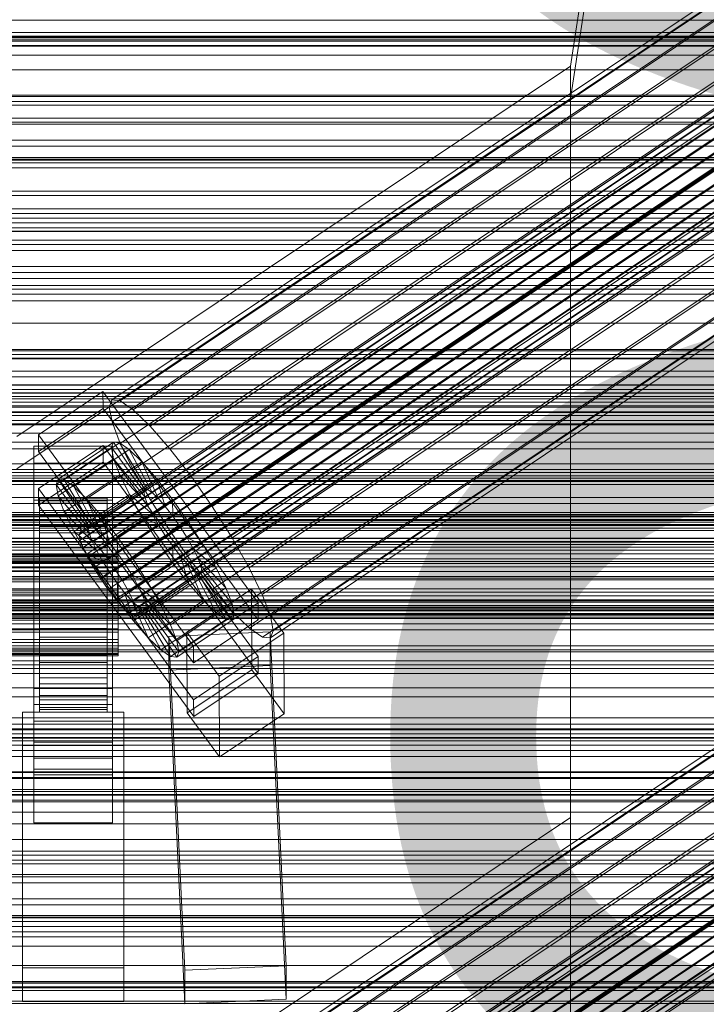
# Model space of a CAD drawing. Header units: millimetres. Extents: x -2233 to 61924, y -68080 to 6847.
# Tile 302 of 656: x 130 to 252, y -32882 to -32707. Entities that reach past the tile are written whole.
import ezdxf

# ---------------------------------------------------------------- set-up
doc = ezdxf.new("R2010")
doc.units = ezdxf.units.MM
for name, color, linetype, lineweight in [('COTAS_P', 1, 'Continuous', 0), ('frontal_C01', 7, 'Continuous', 0), ('frontal_C02', 7, 'Continuous', 0), ('frontal_C03', 7, 'Continuous', 0), ('frontal_C03-dry', 7, 'Continuous', 0), ('frontal_tolva', 7, 'Continuous', 0)]:
    doc.layers.add(name, color=color, linetype=linetype, lineweight=lineweight)
doc.dimstyles.new('R19_100', dxfattribs={"dimtxt": 250, "dimasz": 150, "dimexe": 150, "dimexo": 80, "dimgap": 100, "dimtad": 1, "dimtih": 1, "dimtoh": 1, "dimdsep": 46, "dimcen": 0.09, "dimadec": 0, "dimazin": 0, "dimtfac": 1, "dimtdec": 4, "dimtofl": 0, "dimtmove": 0, "dimatfit": 3, "dimfxl": 1, "dimtolj": 1, "dimtzin": 0, "dimarcsym": 0})

# ---------------------------------------------------------------- blocks, each defined once
blk = doc.blocks.new('DIM_R27_53')
at = {"layer": 'COTAS_P'}
for p, q in [((-150, -32000), (550, -32000)), ((550, -32000), (505, -32150)), ((550, -34600), (550, -32000)), ((550, -32000), (595, -32150)), ((550, -34600), (505, -34450)), ((550, -34600), (595, -34450)), ((-150, -34600), (550, -34600))]:
    blk.add_line(p, q, dxfattribs=at)
blk.add_text('2600 P', height=250, rotation=90, dxfattribs=at).set_placement((450, -33300))

msp = doc.modelspace()

# ---------------------------------------------------------------- linework, layer by layer
at = {"layer": 'frontal_C01'}
for p, q in [((-300, -32788.819), (300, -32788.819)), ((300, -32812.893), (-300, -32812.893))]:
    msp.add_line(p, q, dxfattribs=at)
at = {"layer": 'frontal_C02'}
for p, q in [((228.298, -32715.693), (250, -32572.359)), ((250, -32578.09), (228.298, -32721.423)), ((146.872, -32774.936), (331.181, -32651.681)), ((146.383, -32776.219), (330.692, -32652.964)), ((148.32, -32775.094), (332.629, -32651.839)), ((150.629, -32776.681), (334.938, -32653.427)), ((141.045, -32798.899), (354.844, -32655.924)), ((141.218, -32798.445), (355.017, -32655.469)), ((141.224, -32799.833), (355.022, -32656.858)), ((141.731, -32798.501), (355.53, -32655.525)), ((142.549, -32799.063), (356.348, -32656.088)), ((146.887, -32778.855), (331.197, -32655.6)), ((153.641, -32779.59), (337.95, -32656.336)), ((141.742, -32801.183), (355.541, -32658.208)), ((143.617, -32800.094), (357.415, -32657.119)), ((144.861, -32801.523), (358.659, -32658.547)), ((142.565, -32802.857), (356.363, -32659.881)), ((359.995, -32660.277), (146.196, -32803.252)), ((148.35, -32782.664), (332.659, -32659.41)), ((157.152, -32783.623), (341.461, -32660.368)), ((143.635, -32804.74), (357.434, -32661.765)), ((147.533, -32805.165), (361.332, -32662.189)), ((144.881, -32806.705), (358.68, -32663.73)), ((146.218, -32808.617), (360.017, -32665.642)), ((148.779, -32807.129), (362.578, -32664.154)), ((150.672, -32787.387), (334.981, -32664.133)), ((345.231, -32665.249), (160.922, -32788.504)), ((147.554, -32810.347), (361.352, -32667.371)), ((149.85, -32809.013), (363.648, -32666.037)), ((148.798, -32811.776), (362.596, -32668.8)), ((150.672, -32810.686), (364.471, -32667.711)), ((151.191, -32812.036), (364.989, -32669.061)), ((149.865, -32812.806), (363.664, -32669.831)), ((150.683, -32813.369), (364.482, -32670.394)), ((151.196, -32813.425), (364.995, -32670.449)), ((151.369, -32812.97), (365.168, -32669.995)), ((153.694, -32792.703), (338.003, -32669.448)), ((164.693, -32793.901), (349.002, -32670.646)), ((157.211, -32798.248), (341.52, -32674.993)), ((168.21, -32799.446), (352.519, -32676.191)), ((160.982, -32803.645), (345.291, -32680.39)), ((171.232, -32804.761), (355.541, -32681.507)), ((164.752, -32808.526), (349.061, -32685.271)), ((173.554, -32809.485), (357.863, -32686.23)), ((168.263, -32812.558), (352.572, -32689.304)), ((175.016, -32813.294), (359.326, -32690.039)), ((171.275, -32815.468), (355.584, -32692.213)), ((175.521, -32815.93), (359.83, -32692.675)), ((173.584, -32817.055), (357.893, -32693.801)), ((175.032, -32817.213), (359.341, -32693.958)), ((300, -32710.552), (-300, -32710.552)), ((342.5, -32712.154), (-342.5, -32712.154)), ((342.5, -32713.727), (-342.5, -32713.727)), ((342.5, -32716.343), (-342.5, -32716.343)), ((228.298, -32715.693), (130, -32781.429)), ((228.298, -32849.083), (228.298, -32715.693)), ((228.298, -32715.693), (228.298, -32721.423)), ((342.5, -32720.822), (-342.5, -32720.822)), ((130, -32787.159), (228.298, -32721.423)), ((228.298, -32721.423), (228.298, -32854.814)), ((342.5, -32725.655), (-342.5, -32725.655)), ((342.5, -32732.36), (-342.5, -32732.36)), ((-342.5, -32738.674), (342.5, -32738.674)), ((300, -32742.649), (-300, -32742.649)), ((342.5, -32746.583), (-342.5, -32746.583)), ((342.5, -32753.417), (-342.5, -32753.417)), ((300, -32757.351), (-300, -32757.351)), ((342.5, -32761.326), (-342.5, -32761.326)), ((342.5, -32767.64), (-342.5, -32767.64)), ((133.809, -32781.148), (145.277, -32773.479)), ((145.277, -32773.479), (145.289, -32776.46)), ((145.277, -32773.479), (172.809, -32811.002)), ((342.5, -32774.345), (-342.5, -32774.345)), ((146.383, -32776.219), (146.872, -32774.936)), ((146.872, -32774.936), (148.32, -32775.094)), ((148.32, -32775.094), (150.629, -32776.681)), ((145.289, -32776.46), (133.821, -32784.129)), ((172.821, -32813.982), (145.289, -32776.46)), ((146.887, -32778.855), (146.383, -32776.219)), ((150.629, -32776.681), (153.641, -32779.59)), ((342.5, -32779.178), (-342.5, -32779.178)), ((148.35, -32782.664), (146.887, -32778.855)), ((153.641, -32779.59), (157.152, -32783.623)), ((133.821, -32784.129), (133.809, -32781.148)), ((161.341, -32818.671), (133.809, -32781.148)), ((137.313, -32789.027), (147.143, -32782.453)), ((138.396, -32789.145), (148.226, -32782.571)), ((147.143, -32782.453), (146.777, -32783.413)), ((148.226, -32782.571), (147.143, -32782.453)), ((147.143, -32782.453), (152.686, -32790.776)), ((149.953, -32783.759), (148.226, -32782.571)), ((148.226, -32782.571), (153.199, -32790.831)), ((150.672, -32787.387), (148.35, -32782.664)), ((342.5, -32783.657), (-342.5, -32783.657)), ((133, -32786.171), (133, -32783.191)), ((133, -32783.191), (147, -32783.191)), ((133, -32829.009), (133, -32783.191)), ((133.821, -32784.129), (161.353, -32821.651)), ((133.847, -32790.686), (145.315, -32783.017)), ((136.948, -32789.987), (146.777, -32783.413)), ((140.123, -32790.332), (149.953, -32783.759)), ((145.315, -32783.017), (145.327, -32785.997)), ((145.315, -32783.017), (172.847, -32820.539)), ((146.777, -32783.413), (152.513, -32791.23)), ((146.777, -32783.413), (147.155, -32785.385)), ((147, -32783.191), (147, -32786.171)), ((147, -32783.191), (147, -32829.009)), ((152.207, -32785.935), (149.953, -32783.759)), ((149.953, -32783.759), (154.017, -32791.394)), ((157.152, -32783.623), (160.922, -32788.504)), ((342.5, -32786.273), (-342.5, -32786.273)), ((147, -32786.171), (133, -32786.171)), ((133, -32786.171), (133, -32831.99)), ((145.327, -32785.997), (133.859, -32793.667)), ((137.325, -32791.958), (147.155, -32785.385)), ((142.377, -32792.509), (152.207, -32785.935)), ((172.859, -32823.52), (145.327, -32785.997)), ((146.383, -32909.609), (330.692, -32786.355)), ((146.872, -32908.326), (331.181, -32785.072)), ((147, -32831.99), (147, -32786.171)), ((147.155, -32785.385), (152.692, -32792.164)), ((147.155, -32785.385), (148.249, -32788.234)), ((148.32, -32908.484), (332.629, -32785.229)), ((154.833, -32788.951), (152.207, -32785.935)), ((152.207, -32785.935), (155.085, -32792.425)), ((342.5, -32787.846), (-342.5, -32787.846)), ((150.629, -32910.072), (334.938, -32786.817)), ((153.694, -32792.703), (150.672, -32787.387)), ((300, -32789.448), (-300, -32789.448)), ((136.948, -32789.987), (137.313, -32789.027)), ((142.856, -32797.349), (137.313, -32789.027)), ((137.313, -32789.027), (138.396, -32789.145)), ((143.369, -32797.405), (138.396, -32789.145)), ((138.396, -32789.145), (140.123, -32790.332)), ((138.419, -32794.808), (148.249, -32788.234)), ((141.045, -32932.29), (354.844, -32789.314)), ((141.218, -32931.835), (355.017, -32788.86)), ((141.731, -32931.891), (355.53, -32788.916)), ((142.549, -32932.453), (356.348, -32789.478)), ((145.003, -32795.525), (154.833, -32788.951)), ((146.887, -32912.245), (331.197, -32788.99)), ((148.249, -32788.234), (153.21, -32793.514)), ((148.249, -32788.234), (149.985, -32791.768)), ((153.641, -32912.981), (337.95, -32789.726)), ((157.653, -32792.603), (154.833, -32788.951)), ((154.833, -32788.951), (156.329, -32793.854)), ((160.922, -32788.504), (164.693, -32793.901)), ((133.859, -32793.667), (133.847, -32790.686)), ((161.379, -32828.208), (133.847, -32790.686)), ((142.683, -32797.804), (136.948, -32789.987)), ((137.325, -32791.958), (136.948, -32789.987)), ((144.188, -32797.968), (140.123, -32790.332)), ((140.123, -32790.332), (142.377, -32792.509)), ((141.224, -32933.224), (355.022, -32790.248)), ((141.742, -32934.573), (355.541, -32791.598)), ((152.513, -32791.23), (142.683, -32797.804)), ((152.686, -32790.776), (142.856, -32797.349)), ((153.199, -32790.831), (143.369, -32797.405)), ((143.617, -32933.484), (357.415, -32790.509)), ((154.017, -32791.394), (144.188, -32797.968)), ((152.513, -32791.23), (152.686, -32790.776)), ((152.692, -32792.164), (152.513, -32791.23)), ((152.686, -32790.776), (153.199, -32790.831)), ((153.199, -32790.831), (154.017, -32791.394)), ((154.017, -32791.394), (155.085, -32792.425)), ((133, -32795.709), (133, -32792.729)), ((133, -32792.729), (147, -32792.729)), ((133, -32838.547), (133, -32792.729)), ((134, -32802.412), (134, -32792.42)), ((134, -32792.42), (134, -32792.866)), ((134, -32792.42), (146, -32792.42)), ((134, -32793.268), (134, -32792.42)), ((134, -32802.623), (134, -32792.866)), ((134, -32792.866), (134, -32794.576)), ((134, -32792.866), (146, -32792.866)), ((134, -32802.814), (134, -32793.268)), ((134, -32793.268), (146, -32793.268)), ((134, -32795.352), (134, -32793.268)), ((142.862, -32798.738), (137.325, -32791.958)), ((138.419, -32794.808), (137.325, -32791.958)), ((140.156, -32798.341), (149.985, -32791.768)), ((145.255, -32798.998), (142.377, -32792.509)), ((142.377, -32792.509), (145.003, -32795.525)), ((142.565, -32936.247), (356.363, -32793.272)), ((152.692, -32792.164), (142.862, -32798.738)), ((144.861, -32934.913), (358.659, -32791.938)), ((155.085, -32792.425), (145.255, -32798.998)), ((146, -32792.866), (146, -32792.42)), ((146, -32792.42), (146, -32802.412)), ((146, -32792.42), (146, -32793.268)), ((146, -32794.576), (146, -32792.866)), ((146, -32792.866), (146, -32802.623)), ((146, -32793.268), (146, -32802.814)), ((146, -32793.268), (146, -32795.352)), ((147, -32792.729), (147, -32795.709)), ((147, -32792.729), (147, -32838.547)), ((157.653, -32792.603), (147.823, -32799.176)), ((148.35, -32916.055), (332.659, -32792.8)), ((149.985, -32791.768), (154.033, -32795.188)), ((149.985, -32791.768), (152.246, -32795.744)), ((153.21, -32793.514), (152.692, -32792.164)), ((157.211, -32798.248), (153.694, -32792.703)), ((155.085, -32792.425), (156.329, -32793.854)), ((157.665, -32795.583), (157.653, -32792.603)), ((160.474, -32796.64), (157.653, -32792.603)), ((133.859, -32793.667), (161.391, -32831.189)), ((134, -32803.433), (134, -32794.576)), ((134, -32794.576), (134, -32797.432)), ((134, -32794.576), (146, -32794.576)), ((143.38, -32800.088), (138.419, -32794.808)), ((140.156, -32798.341), (138.419, -32794.808)), ((153.21, -32793.514), (143.38, -32800.088)), ((146, -32797.432), (146, -32794.576)), ((146, -32794.576), (146, -32803.433)), ((359.995, -32793.667), (146.196, -32936.643)), ((156.329, -32793.854), (146.499, -32800.427)), ((154.033, -32795.188), (153.21, -32793.514)), ((156.329, -32793.854), (157.665, -32795.583)), ((157.152, -32917.013), (341.461, -32793.759)), ((164.693, -32793.901), (168.21, -32799.446)), ((147, -32795.709), (133, -32795.709)), ((133, -32795.709), (133, -32841.527)), ((134, -32803.801), (134, -32795.352)), ((134, -32795.352), (146, -32795.352)), ((134, -32798.529), (134, -32795.352)), ((142.416, -32802.317), (152.246, -32795.744)), ((143.635, -32938.13), (357.434, -32795.155)), ((154.033, -32795.188), (144.203, -32801.761)), ((146.499, -32800.427), (145.003, -32795.525)), ((145.003, -32795.525), (147.823, -32799.176)), ((146, -32795.352), (146, -32803.801)), ((146, -32795.352), (146, -32798.529)), ((147, -32841.527), (147, -32795.709)), ((147.533, -32938.555), (361.332, -32795.58)), ((147.835, -32802.157), (157.665, -32795.583)), ((150.644, -32803.213), (160.474, -32796.64)), ((152.246, -32795.744), (155.103, -32797.071)), ((152.246, -32795.744), (154.877, -32799.891)), ((155.103, -32797.071), (154.033, -32795.188)), ((157.665, -32795.583), (159.001, -32797.495)), ((160.474, -32796.64), (159.001, -32797.495)), ((163.105, -32800.788), (160.474, -32796.64)), ((134, -32804.786), (134, -32797.432)), ((134, -32797.432), (134, -32801.241)), ((134, -32797.432), (146, -32797.432)), ((134, -32805.306), (134, -32798.529)), ((134, -32798.529), (146, -32798.529)), ((134, -32802.585), (134, -32798.529)), ((144.203, -32801.761), (140.156, -32798.341)), ((142.416, -32802.317), (140.156, -32798.341)), ((141.045, -32798.899), (141.218, -32798.445)), ((141.218, -32798.445), (141.731, -32798.501)), ((141.731, -32798.501), (142.549, -32799.063)), ((142.856, -32797.349), (142.683, -32797.804)), ((142.683, -32797.804), (142.862, -32798.738)), ((143.369, -32797.405), (142.856, -32797.349)), ((144.188, -32797.968), (143.369, -32797.405)), ((145.255, -32798.998), (144.188, -32797.968)), ((144.881, -32940.095), (358.68, -32797.12)), ((155.103, -32797.071), (145.274, -32803.645)), ((146, -32801.241), (146, -32797.432)), ((146, -32797.432), (146, -32804.786)), ((146, -32798.529), (146, -32805.306)), ((146, -32798.529), (146, -32802.585)), ((148.779, -32940.52), (362.578, -32797.544)), ((159.001, -32797.495), (149.171, -32804.069)), ((150.672, -32920.778), (334.981, -32797.523)), ((156.35, -32799.036), (155.103, -32797.071)), ((160.982, -32803.645), (157.211, -32798.248)), ((159.001, -32797.495), (160.247, -32799.46)), ((141.224, -32799.833), (141.045, -32798.899)), ((141.742, -32801.183), (141.224, -32799.833)), ((142.549, -32799.063), (143.617, -32800.094)), ((142.862, -32798.738), (143.38, -32800.088)), ((143.38, -32800.088), (144.203, -32801.761)), ((143.617, -32800.094), (144.861, -32801.523)), ((145.047, -32806.465), (154.877, -32799.891)), ((146.499, -32800.427), (145.255, -32798.998)), ((146.218, -32942.008), (360.017, -32799.032)), ((156.35, -32799.036), (146.52, -32805.609)), ((147.823, -32799.176), (147.835, -32802.157)), ((147.823, -32799.176), (150.644, -32803.213)), ((149.85, -32942.403), (363.648, -32799.428)), ((160.247, -32799.46), (150.417, -32806.034)), ((154.877, -32799.891), (156.35, -32799.036)), ((154.877, -32799.891), (157.698, -32803.929)), ((157.686, -32800.948), (156.35, -32799.036)), ((163.105, -32800.788), (160.247, -32799.46)), ((160.247, -32799.46), (161.318, -32801.344)), ((345.231, -32798.64), (160.922, -32921.894)), ((168.21, -32799.446), (171.232, -32804.761)), ((134, -32806.59), (134, -32801.241)), ((134, -32801.241), (134, -32805.742)), ((134, -32801.241), (146, -32801.241)), ((142.565, -32802.857), (141.742, -32801.183)), ((144.203, -32801.761), (145.274, -32803.645)), ((144.861, -32801.523), (146.196, -32803.252)), ((146, -32805.742), (146, -32801.241)), ((146, -32801.241), (146, -32806.59)), ((147.835, -32802.157), (146.499, -32800.427)), ((147.554, -32943.737), (361.352, -32800.762)), ((157.686, -32800.948), (147.856, -32807.522)), ((150.672, -32944.077), (364.471, -32801.101)), ((161.318, -32801.344), (151.488, -32807.917)), ((153.275, -32807.361), (163.105, -32800.788)), ((157.698, -32803.929), (157.686, -32800.948)), ((159.022, -32802.678), (157.686, -32800.948)), ((165.365, -32804.764), (161.318, -32801.344)), ((161.318, -32801.344), (162.14, -32803.017)), ((165.365, -32804.764), (163.105, -32800.788)), ((300, -32803.649), (-300, -32803.649)), ((-148, -32802.412), (148, -32802.412)), ((-148, -32802.623), (148, -32802.623)), ((-148, -32802.814), (148, -32802.814)), ((-148, -32803.433), (148, -32803.433)), ((-148, -32803.801), (148, -32803.801)), ((134, -32802.623), (134, -32802.412)), ((146, -32802.412), (134, -32802.412)), ((134, -32802.412), (134, -32802.814)), ((134, -32807.227), (134, -32802.585)), ((134, -32802.585), (146, -32802.585)), ((134, -32807.241), (134, -32802.585)), ((134, -32803.433), (134, -32802.623)), ((146, -32802.623), (134, -32802.623)), ((146, -32802.814), (134, -32802.814)), ((134, -32802.814), (134, -32803.801)), ((134, -32804.786), (134, -32803.433)), ((146, -32803.433), (134, -32803.433)), ((146, -32803.801), (134, -32803.801)), ((134, -32803.801), (134, -32805.306)), ((145.274, -32803.645), (142.416, -32802.317)), ((145.047, -32806.465), (142.416, -32802.317)), ((143.635, -32804.74), (142.565, -32802.857)), ((145.274, -32803.645), (146.52, -32805.609)), ((146, -32802.412), (146, -32802.623)), ((146, -32802.814), (146, -32802.412)), ((146, -32802.585), (146, -32807.227)), ((146, -32802.585), (146, -32807.241)), ((146, -32802.623), (146, -32803.433)), ((146, -32803.801), (146, -32802.814)), ((146, -32803.433), (146, -32804.786)), ((146, -32805.306), (146, -32803.801)), ((146.196, -32803.252), (147.533, -32805.165)), ((149.171, -32804.069), (147.835, -32802.157)), ((148, -32802.623), (148, -32802.412)), ((148, -32802.412), (148, -32802.814)), ((148, -32803.433), (148, -32802.623)), ((148, -32802.814), (148, -32803.801)), ((148, -32804.786), (148, -32803.433)), ((148, -32803.801), (148, -32805.306)), ((148.798, -32945.166), (362.596, -32802.191)), ((149.171, -32804.069), (150.644, -32803.213)), ((159.022, -32802.678), (149.192, -32809.251)), ((149.865, -32946.197), (363.664, -32803.221)), ((150.644, -32803.213), (153.275, -32807.361)), ((150.683, -32946.759), (364.482, -32803.784)), ((151.191, -32945.427), (364.989, -32802.451)), ((151.196, -32946.815), (364.995, -32803.84)), ((151.369, -32946.361), (365.168, -32803.385)), ((162.14, -32803.017), (152.311, -32809.591)), ((153.694, -32926.093), (338.003, -32802.839)), ((160.518, -32807.58), (159.022, -32802.678)), ((160.266, -32804.106), (159.022, -32802.678)), ((164.752, -32808.526), (160.982, -32803.645)), ((167.102, -32808.297), (162.14, -32803.017)), ((162.14, -32803.017), (162.659, -32804.367)), ((-148, -32804.786), (148, -32804.786)), ((-148, -32805.306), (148, -32805.306)), ((134, -32806.59), (134, -32804.786)), ((146, -32804.786), (134, -32804.786)), ((146, -32805.306), (134, -32805.306)), ((134, -32805.306), (134, -32807.227)), ((144.881, -32806.705), (143.635, -32804.74)), ((146, -32804.786), (146, -32806.59)), ((146, -32807.227), (146, -32805.306)), ((147.533, -32805.165), (148.779, -32807.129)), ((147.868, -32810.502), (157.698, -32803.929)), ((148, -32806.59), (148, -32804.786)), ((148, -32805.306), (148, -32807.227)), ((150.417, -32806.034), (149.171, -32804.069)), ((160.266, -32804.106), (150.436, -32810.68)), ((161.333, -32805.137), (151.503, -32811.711)), ((162.659, -32804.367), (152.829, -32810.941)), ((162.837, -32805.301), (153.008, -32811.875)), ((155.535, -32811.337), (165.365, -32804.764)), ((157.698, -32803.929), (160.518, -32807.58)), ((163.144, -32810.596), (160.266, -32804.106)), ((161.333, -32805.137), (160.266, -32804.106)), ((165.397, -32812.772), (161.333, -32805.137)), ((162.151, -32805.7), (161.333, -32805.137)), ((168.196, -32811.146), (162.659, -32804.367)), ((162.659, -32804.367), (162.837, -32805.301)), ((162.837, -32805.301), (162.664, -32805.756)), ((168.573, -32813.118), (162.837, -32805.301)), ((164.693, -32927.291), (349.002, -32804.037)), ((167.102, -32808.297), (165.365, -32804.764)), ((171.232, -32804.761), (173.554, -32809.485)), ((-148, -32806.59), (148, -32806.59)), ((-148, -32807.227), (148, -32807.227)), ((134, -32805.742), (134, -32808.722)), ((146, -32805.742), (134, -32805.742)), ((134, -32805.742), (134, -32810.629)), ((134, -32808.722), (134, -32806.59)), ((146, -32806.59), (134, -32806.59)), ((146, -32807.227), (134, -32807.227)), ((134, -32807.227), (134, -32809.432)), ((134, -32809.432), (134, -32807.241)), ((134, -32807.241), (146, -32807.241)), ((134, -32812.181), (134, -32807.241)), ((146.218, -32808.617), (144.881, -32806.705)), ((146.52, -32805.609), (145.047, -32806.465)), ((147.868, -32810.502), (145.047, -32806.465)), ((146, -32808.722), (146, -32805.742)), ((146, -32810.629), (146, -32805.742)), ((146, -32806.59), (146, -32808.722)), ((146, -32809.432), (146, -32807.227)), ((146, -32807.241), (146, -32809.432)), ((146, -32807.241), (146, -32812.181)), ((146.52, -32805.609), (147.856, -32807.522)), ((148, -32808.722), (148, -32806.59)), ((148, -32807.227), (148, -32809.432)), ((148.779, -32807.129), (149.85, -32809.013)), ((151.488, -32807.917), (150.417, -32806.034)), ((150.417, -32806.034), (153.275, -32807.361)), ((162.151, -32805.7), (152.321, -32812.273)), ((162.664, -32805.756), (152.835, -32812.329)), ((167.125, -32813.96), (162.151, -32805.7)), ((162.664, -32805.756), (162.151, -32805.7)), ((168.208, -32814.078), (162.664, -32805.756)), ((148, -32808.722), (-148, -32808.722)), ((134, -32808.722), (146, -32808.722)), ((134, -32811.037), (134, -32808.722)), ((146, -32808.722), (146, -32811.037)), ((147.554, -32810.347), (146.218, -32808.617)), ((147.856, -32807.522), (147.868, -32810.502)), ((147.856, -32807.522), (149.192, -32809.251)), ((148, -32811.037), (148, -32808.722)), ((149.85, -32809.013), (150.672, -32810.686)), ((150.688, -32814.153), (160.518, -32807.58)), ((152.311, -32809.591), (151.488, -32807.917)), ((151.488, -32807.917), (155.535, -32811.337)), ((153.275, -32807.361), (155.535, -32811.337)), ((157.211, -32931.638), (341.52, -32808.384)), ((157.272, -32814.87), (167.102, -32808.297)), ((160.19, -32816.213), (171.658, -32808.544)), ((160.518, -32807.58), (163.144, -32810.596)), ((168.263, -32812.558), (164.752, -32808.526)), ((168.196, -32811.146), (167.102, -32808.297)), ((171.658, -32808.544), (171.715, -32822.851)), ((171.658, -32808.544), (177.394, -32816.361)), ((-148, -32809.432), (148, -32809.432)), ((146, -32809.432), (134, -32809.432)), ((134, -32809.432), (134, -32811.772)), ((134, -32811.037), (134, -32810.629)), ((134, -32810.629), (134, -32815.569)), ((134, -32810.629), (146, -32810.629)), ((146, -32811.772), (146, -32809.432)), ((146, -32815.569), (146, -32810.629)), ((146, -32810.629), (146, -32811.037)), ((148.798, -32811.776), (147.554, -32810.347)), ((150.688, -32814.153), (147.868, -32810.502)), ((148, -32809.432), (148, -32811.772)), ((149.192, -32809.251), (150.688, -32814.153)), ((149.192, -32809.251), (150.436, -32810.68)), ((150.436, -32810.68), (153.314, -32817.17)), ((150.436, -32810.68), (151.503, -32811.711)), ((150.672, -32810.686), (151.191, -32812.036)), ((152.829, -32810.941), (152.311, -32809.591)), ((152.311, -32809.591), (157.272, -32814.87)), ((153.314, -32817.17), (163.144, -32810.596)), ((163.144, -32810.596), (165.397, -32812.772)), ((168.21, -32932.836), (352.519, -32809.582)), ((173.554, -32809.485), (175.016, -32813.294)), ((-148, -32811.037), (148, -32811.037)), ((-148, -32811.772), (148, -32811.772)), ((134, -32813.377), (134, -32811.037)), ((146, -32811.037), (134, -32811.037)), ((134, -32811.772), (134, -32812.181)), ((146, -32811.772), (134, -32811.772)), ((134, -32811.772), (134, -32814.087)), ((134, -32812.181), (146, -32812.181)), ((134, -32817.068), (134, -32812.181)), ((146, -32811.037), (146, -32813.377)), ((146, -32812.181), (146, -32811.772)), ((146, -32814.087), (146, -32811.772)), ((146, -32812.181), (146, -32817.068)), ((148, -32813.377), (148, -32811.037)), ((148, -32811.772), (148, -32814.087)), ((149.865, -32812.806), (148.798, -32811.776)), ((151.191, -32812.036), (151.369, -32812.97)), ((151.503, -32811.711), (155.567, -32819.346)), ((151.503, -32811.711), (152.321, -32812.273)), ((152.321, -32812.273), (157.295, -32820.533)), ((152.321, -32812.273), (152.835, -32812.329)), ((153.008, -32811.875), (152.829, -32810.941)), ((152.829, -32810.941), (158.366, -32817.72)), ((152.835, -32812.329), (153.008, -32811.875)), ((152.835, -32812.329), (158.378, -32820.651)), ((153.008, -32811.875), (158.743, -32819.692)), ((155.535, -32811.337), (157.272, -32814.87)), ((158.366, -32817.72), (168.196, -32811.146)), ((172.809, -32811.002), (161.341, -32818.671)), ((168.573, -32813.118), (168.196, -32811.146)), ((171.275, -32815.468), (168.263, -32812.558)), ((172.821, -32813.982), (172.809, -32811.002)), ((-148, -32813.377), (148, -32813.377)), ((-148, -32814.087), (148, -32814.087)), ((134, -32815.583), (134, -32813.377)), ((134, -32813.377), (134, -32815.569)), ((146, -32813.377), (134, -32813.377)), ((134, -32814.087), (134, -32817.068)), ((146, -32814.087), (134, -32814.087)), ((134, -32814.087), (134, -32816.219)), ((146, -32815.569), (146, -32813.377)), ((146, -32813.377), (146, -32815.583)), ((146, -32817.068), (146, -32814.087)), ((146, -32816.219), (146, -32814.087)), ((148, -32815.583), (148, -32813.377)), ((148, -32814.087), (148, -32816.219)), ((150.683, -32813.369), (149.865, -32812.806)), ((151.196, -32813.425), (150.683, -32813.369)), ((153.314, -32817.17), (150.688, -32814.153)), ((151.369, -32812.97), (151.196, -32813.425)), ((155.567, -32819.346), (165.397, -32812.772)), ((157.295, -32820.533), (167.125, -32813.96)), ((158.378, -32820.651), (168.208, -32814.078)), ((158.743, -32819.692), (168.573, -32813.118)), ((160.982, -32937.035), (345.291, -32813.781)), ((161.353, -32821.651), (172.821, -32813.982)), ((165.397, -32812.772), (167.125, -32813.96)), ((167.125, -32813.96), (168.208, -32814.078)), ((168.208, -32814.078), (168.573, -32813.118)), ((175.016, -32813.294), (175.521, -32815.93)), ((-148, -32815.583), (148, -32815.583)), ((134, -32815.569), (134, -32820.225)), ((134, -32815.569), (146, -32815.569)), ((134, -32817.503), (134, -32815.583)), ((134, -32815.583), (134, -32820.225)), ((146, -32815.583), (134, -32815.583)), ((146, -32820.225), (146, -32815.569)), ((146, -32820.225), (146, -32815.583)), ((146, -32815.583), (146, -32817.503)), ((148, -32817.503), (148, -32815.583)), ((157.272, -32814.87), (158.366, -32817.72)), ((173.584, -32817.055), (171.275, -32815.468)), ((175.521, -32815.93), (175.032, -32817.213)), ((-148, -32816.219), (148, -32816.219)), ((-148, -32817.503), (148, -32817.503)), ((134, -32816.219), (134, -32821.569)), ((146, -32816.219), (134, -32816.219)), ((134, -32816.219), (134, -32818.023)), ((134, -32817.068), (146, -32817.068)), ((134, -32821.569), (134, -32817.068)), ((134, -32819.009), (134, -32817.503)), ((134, -32817.503), (134, -32824.28)), ((146, -32817.503), (134, -32817.503)), ((146, -32821.569), (146, -32816.219)), ((146, -32818.023), (146, -32816.219)), ((146, -32817.068), (146, -32821.569)), ((146, -32824.28), (146, -32817.503)), ((146, -32817.503), (146, -32819.009)), ((148, -32816.219), (148, -32818.023)), ((148, -32819.009), (148, -32817.503)), ((155.567, -32819.346), (153.314, -32817.17)), ((156.962, -32816.947), (174.943, -32816.154)), ((156.962, -32822.909), (156.962, -32816.947)), ((159.83, -32876.213), (156.962, -32816.947)), ((158.366, -32817.72), (158.743, -32819.692)), ((160.247, -32830.52), (160.19, -32816.213)), ((165.926, -32824.03), (160.19, -32816.213)), ((177.394, -32816.361), (165.926, -32824.03)), ((175.032, -32817.213), (173.584, -32817.055)), ((174.943, -32816.154), (174.943, -32822.117)), ((174.943, -32816.154), (177.811, -32875.42)), ((177.451, -32830.668), (177.394, -32816.361)), ((-148, -32818.023), (148, -32818.023)), ((-148, -32819.009), (148, -32819.009)), ((-148, -32819.376), (148, -32819.376)), ((134, -32818.023), (134, -32825.377)), ((146, -32818.023), (134, -32818.023)), ((134, -32818.023), (134, -32819.376)), ((134, -32819.996), (134, -32819.009)), ((134, -32819.009), (134, -32827.457)), ((146, -32819.009), (134, -32819.009)), ((134, -32819.376), (134, -32828.233)), ((146, -32819.376), (134, -32819.376)), ((134, -32819.376), (134, -32820.186)), ((146, -32825.377), (146, -32818.023)), ((146, -32819.376), (146, -32818.023)), ((146, -32827.457), (146, -32819.009)), ((146, -32819.009), (146, -32819.996)), ((146, -32828.233), (146, -32819.376)), ((146, -32820.186), (146, -32819.376)), ((148, -32818.023), (148, -32819.376)), ((148, -32819.996), (148, -32819.009)), ((148, -32819.376), (148, -32820.186)), ((157.295, -32820.533), (155.567, -32819.346)), ((161.341, -32818.671), (161.353, -32821.651)), ((-148, -32819.996), (148, -32819.996)), ((-148, -32820.186), (148, -32820.186)), ((-148, -32820.397), (148, -32820.397)), ((134, -32820.397), (134, -32819.996)), ((134, -32819.996), (134, -32829.541)), ((146, -32819.996), (134, -32819.996)), ((134, -32820.186), (134, -32829.943)), ((146, -32820.186), (134, -32820.186)), ((134, -32820.186), (134, -32820.397)), ((134, -32820.225), (134, -32824.28)), ((134, -32820.225), (146, -32820.225)), ((134, -32820.397), (134, -32830.389)), ((146, -32820.397), (134, -32820.397)), ((146, -32829.541), (146, -32819.996)), ((146, -32819.996), (146, -32820.397)), ((146, -32829.943), (146, -32820.186)), ((146, -32820.397), (146, -32820.186)), ((146, -32824.28), (146, -32820.225)), ((146, -32830.389), (146, -32820.397)), ((148, -32820.397), (148, -32819.996)), ((148, -32820.186), (148, -32820.397)), ((158.378, -32820.651), (157.295, -32820.533)), ((158.743, -32819.692), (158.378, -32820.651)), ((172.847, -32820.539), (161.379, -32828.208)), ((172.859, -32823.52), (172.847, -32820.539)), ((134, -32821.569), (146, -32821.569)), ((134, -32825.377), (134, -32821.569)), ((146, -32821.569), (146, -32825.377)), ((174.943, -32822.117), (156.962, -32822.909)), ((159.83, -32882.175), (156.962, -32822.909)), ((171.715, -32822.851), (160.247, -32830.52)), ((177.451, -32830.668), (171.715, -32822.851)), ((177.811, -32881.382), (174.943, -32822.117)), ((134, -32824.28), (134, -32827.457)), ((134, -32824.28), (146, -32824.28)), ((146, -32827.457), (146, -32824.28)), ((161.391, -32831.189), (172.859, -32823.52)), ((165.926, -32824.03), (165.983, -32838.337)), ((133, -32840.512), (133, -32826.206)), ((133, -32826.206), (147, -32826.206)), ((133, -32835.752), (133, -32826.206)), ((134, -32825.377), (146, -32825.377)), ((134, -32828.233), (134, -32825.377)), ((146, -32825.377), (146, -32828.233)), ((147, -32826.206), (147, -32840.512)), ((147, -32826.206), (147, -32835.752)), ((134, -32827.457), (134, -32829.541)), ((134, -32827.457), (146, -32827.457)), ((134, -32828.233), (146, -32828.233)), ((134, -32829.943), (134, -32828.233)), ((146, -32829.541), (146, -32827.457)), ((146, -32828.233), (146, -32829.943)), ((161.379, -32828.208), (161.391, -32831.189)), ((147, -32829.009), (133, -32829.009)), ((133, -32829.009), (133, -32831.99)), ((134, -32829.541), (134, -32830.389)), ((134, -32829.541), (146, -32829.541)), ((134, -32829.943), (146, -32829.943)), ((134, -32830.389), (134, -32829.943)), ((146, -32830.389), (146, -32829.541)), ((146, -32829.943), (146, -32830.389)), ((147, -32831.99), (147, -32829.009)), ((131, -32836.34), (131, -32830.379)), ((131, -32830.379), (149, -32830.379)), ((131, -32875.815), (131, -32830.379)), ((134, -32830.389), (146, -32830.389)), ((149, -32830.379), (149, -32836.34)), ((149, -32830.379), (149, -32875.815)), ((160.247, -32830.52), (165.983, -32838.337)), ((165.983, -32838.337), (177.451, -32830.668)), ((300, -32833.559), (-300, -32833.559)), ((133, -32831.99), (147, -32831.99)), ((149, -32836.34), (131, -32836.34)), ((131, -32881.776), (131, -32836.34)), ((147, -32835.752), (133, -32835.752)), ((133, -32835.752), (133, -32850.058)), ((147, -32850.058), (147, -32835.752)), ((149, -32881.776), (149, -32836.34)), ((147, -32838.547), (133, -32838.547)), ((133, -32838.547), (133, -32841.527)), ((147, -32841.527), (147, -32838.547)), ((147, -32840.512), (133, -32840.512)), ((133, -32840.512), (133, -32850.058)), ((147, -32850.058), (147, -32840.512)), ((133, -32841.527), (147, -32841.527)), ((300, -32846.291), (-300, -32846.291)), ((228.298, -32849.083), (130, -32914.819)), ((228.298, -32982.474), (228.298, -32849.083)), ((228.298, -32849.083), (228.298, -32854.814)), ((133, -32850.058), (147, -32850.058)), ((130, -32920.549), (228.298, -32854.814)), ((228.298, -32854.814), (228.298, -32988.204)), ((-425, -32870.271), (425, -32870.271)), ((300, -32871.975), (-300, -32871.975)), ((177.811, -32875.42), (159.83, -32876.213)), ((177.811, -32881.382), (177.811, -32875.42)), ((149, -32875.815), (131, -32875.815)), ((131, -32875.815), (131, -32881.776)), ((149, -32881.776), (149, -32875.815)), ((159.83, -32876.213), (159.83, -32882.175)), ((425, -32881.725), (-425, -32881.725)), ((131, -32881.776), (149, -32881.776)), ((159.83, -32882.175), (177.811, -32881.382))]:
    msp.add_line(p, q, dxfattribs=at)
at = {"layer": 'frontal_C03'}
for p, q in [((1250, -32709.717), (-1250, -32709.717)), ((1250, -32710.371), (-1250, -32710.371)), ((1250, -32711.252), (-1250, -32711.252)), ((1250, -32721.059), (-1250, -32721.059)), ((1250, -32721.94), (-1250, -32721.94)), ((1250, -32722.593), (-1250, -32722.593)), ((1250, -32724.901), (-1250, -32724.901)), ((-1250, -32725.958), (1250, -32725.958)), ((1250, -32728.81), (-1250, -32728.81)), ((1250, -32729.868), (-1250, -32729.868)), ((1250, -32732.175), (-1250, -32732.175)), ((1250, -32732.828), (-1250, -32732.828)), ((1250, -32733.71), (-1250, -32733.71)), ((1250, -32743.516), (-1250, -32743.516)), ((1250, -32744.398), (-1250, -32744.398)), ((1250, -32745.051), (-1250, -32745.051)), ((1250, -32747.358), (-1250, -32747.358)), ((-1250, -32748.416), (1250, -32748.416)), ((1250, -32751.268), (-1250, -32751.268)), ((1250, -32752.325), (-1250, -32752.325)), ((1250, -32754.633), (-1250, -32754.633)), ((1250, -32755.286), (-1250, -32755.286)), ((1250, -32756.167), (-1250, -32756.167)), ((1250, -32765.974), (-1250, -32765.974)), ((1250, -32766.855), (-1250, -32766.855)), ((1250, -32767.509), (-1250, -32767.509)), ((1250, -32769.816), (-1250, -32769.816)), ((-1250, -32770.873), (1250, -32770.873)), ((-1250, -32772.308), (1250, -32772.308)), ((-1250, -32773.105), (1250, -32773.105)), ((-1250, -32773.69), (1250, -32773.69)), ((1250, -32773.726), (-1250, -32773.726)), ((1250, -32774.783), (-1250, -32774.783)), ((-1250, -32776.028), (1250, -32776.028)), ((1250, -32777.09), (-1250, -32777.09)), ((-1250, -32777.157), (1250, -32777.157)), ((1250, -32777.744), (-1250, -32777.744)), ((1250, -32778.625), (-1250, -32778.625)), ((-1250, -32780.876), (1250, -32780.876)), ((-1250, -32782.473), (1250, -32782.473)), ((-1250, -32787.32), (1250, -32787.32)), ((1250, -32788.431), (-1250, -32788.431)), ((-1250, -32789.276), (1250, -32789.276)), ((1250, -32789.313), (-1250, -32789.313)), ((1250, -32789.966), (-1250, -32789.966)), ((1250, -32792.274), (-1250, -32792.274)), ((-1250, -32793.331), (1250, -32793.331)), ((-1250, -32794.92), (1250, -32794.92)), ((-1268, -32795.293), (1268, -32795.293)), ((-1268, -32795.518), (1268, -32795.518)), ((-1268, -32795.682), (1268, -32795.682)), ((-1268, -32796.34), (1268, -32796.34)), ((-1268, -32796.657), (1268, -32796.657)), ((1250, -32796.183), (-1250, -32796.183)), ((-1268, -32797.703), (1268, -32797.703)), ((-1268, -32798.152), (1268, -32798.152)), ((1250, -32797.101), (-1250, -32797.101)), ((1250, -32797.24), (-1250, -32797.24)), ((-1268, -32799.516), (1268, -32799.516)), ((-1268, -32800.066), (1268, -32800.066)), ((1250, -32799.548), (-1250, -32799.548)), ((1250, -32800.201), (-1250, -32800.201)), ((-1268, -32801.653), (1268, -32801.653)), ((1250, -32801.083), (-1250, -32801.083)), ((1268, -32802.267), (-1268, -32802.267)), ((-1250, -32803.159), (1250, -32803.159)), ((-1268, -32803.97), (1268, -32803.97)), ((-1268, -32804.605), (1268, -32804.605)), ((-1250, -32805.417), (1250, -32805.417)), ((-1268, -32806.309), (1268, -32806.309)), ((-1268, -32806.922), (1268, -32806.922)), ((-1268, -32808.51), (1268, -32808.51)), ((-1268, -32809.06), (1268, -32809.06)), ((-1268, -32810.423), (1268, -32810.423)), ((-1268, -32810.872), (1268, -32810.872)), ((-1268, -32811.918), (1268, -32811.918)), ((-1268, -32812.236), (1268, -32812.236)), ((1250, -32810.889), (-1250, -32810.889)), ((-1250, -32811.474), (1250, -32811.474)), ((1250, -32811.77), (-1250, -32811.77)), ((1250, -32812.424), (-1250, -32812.424)), ((-1268, -32812.894), (1268, -32812.894)), ((-1268, -32813.058), (1268, -32813.058)), ((-1268, -32813.282), (1268, -32813.282)), ((-1250, -32813.655), (1250, -32813.655)), ((1250, -32814.731), (-1250, -32814.731)), ((-1250, -32815.789), (1250, -32815.789)), ((1250, -32818.641), (-1250, -32818.641)), ((-1250, -32819.3), (1250, -32819.3)), ((1250, -32819.698), (-1250, -32819.698)), ((-1250, -32821.256), (1250, -32821.256)), ((1250, -32822.006), (-1250, -32822.006)), ((1250, -32822.659), (-1250, -32822.659)), ((1250, -32823.54), (-1250, -32823.54)), ((-1250, -32826.103), (1250, -32826.103)), ((-1250, -32827.7), (1250, -32827.7)), ((-1250, -32831.419), (1250, -32831.419)), ((-1250, -32832.548), (1250, -32832.548)), ((1250, -32833.347), (-1250, -32833.347)), ((1250, -32834.228), (-1250, -32834.228)), ((1250, -32834.882), (-1250, -32834.882)), ((-1250, -32834.886), (1250, -32834.886)), ((-1250, -32835.47), (1250, -32835.47)), ((-1250, -32836.268), (1250, -32836.268)), ((1250, -32837.189), (-1250, -32837.189)), ((-1250, -32838.246), (1250, -32838.246)), ((1250, -32841.098), (-1250, -32841.098)), ((1250, -32842.156), (-1250, -32842.156)), ((1250, -32844.463), (-1250, -32844.463)), ((1250, -32845.117), (-1250, -32845.117)), ((1250, -32845.998), (-1250, -32845.998)), ((-1500, -32850.211), (1500, -32850.211)), ((-1500, -32855.102), (1500, -32855.102)), ((1250, -32855.804), (-1250, -32855.804)), ((1250, -32856.686), (-1250, -32856.686)), ((1250, -32857.339), (-1250, -32857.339)), ((1500, -32859.194), (-1500, -32859.194)), ((1250, -32859.647), (-1250, -32859.647)), ((-1250, -32860.704), (1250, -32860.704)), ((1250, -32863.556), (-1250, -32863.556)), ((1250, -32864.613), (-1250, -32864.613)), ((1500, -32866.511), (-1500, -32866.511)), ((1500, -32866.796), (-1500, -32866.796)), ((1250, -32866.921), (-1250, -32866.921)), ((1250, -32867.574), (-1250, -32867.574)), ((1250, -32868.456), (-1250, -32868.456)), ((-1500, -32878.204), (1500, -32878.204)), ((1250, -32878.262), (-1250, -32878.262)), ((1250, -32879.143), (-1250, -32879.143)), ((1250, -32879.797), (-1250, -32879.797)), ((1250, -32882.104), (-1250, -32882.104))]:
    msp.add_line(p, q, dxfattribs=at)
at = {"layer": 'frontal_C03-dry'}
for p, q in [((1250, -32707.5), (-1250, -32707.5)), ((-1290, -32710.625), (1290, -32710.625)), ((-1250, -32731.875), (1250, -32731.875)), ((1250, -32737.875), (-1250, -32737.875)), ((1290, -32741), (-1290, -32741)), ((1250, -32741.875), (-1250, -32741.875)), ((-1290, -32745), (1290, -32745)), ((-1250, -32766.25), (1250, -32766.25)), ((1250, -32772.25), (-1250, -32772.25)), ((1290, -32775.375), (-1290, -32775.375)), ((1250, -32776.25), (-1250, -32776.25)), ((-1290, -32779.375), (1290, -32779.375)), ((-1250, -32800.625), (1250, -32800.625)), ((1250, -32806.625), (-1250, -32806.625)), ((1290, -32809.75), (-1290, -32809.75)), ((1250, -32810.625), (-1250, -32810.625)), ((-1290, -32813.75), (1290, -32813.75)), ((-1250, -32835), (1250, -32835)), ((1250, -32841), (-1250, -32841)), ((1290, -32844.125), (-1290, -32844.125)), ((1250, -32845), (-1250, -32845)), ((-1290, -32848.125), (1290, -32848.125)), ((-1250, -32869.375), (1250, -32869.375)), ((1250, -32875.375), (-1250, -32875.375)), ((1290, -32878.5), (-1290, -32878.5)), ((1250, -32879.375), (-1250, -32879.375))]:
    msp.add_line(p, q, dxfattribs=at)
at = {"layer": 'frontal_tolva'}
for p, q in [((-1821.5, -32711), (1821.5, -32711)), ((-1725, -32712), (1725, -32712)), ((-1821.5, -32842), (1821.5, -32842)), ((-1821.5, -32853), (1821.5, -32853))]:
    msp.add_line(p, q, dxfattribs=at)

# ---------------------------------------------------------------- dimensions: what is measured, and where the dimension line sits
at = {"layer": 'COTAS_P'}
dim = msp.add_aligned_dim(p1=(-150, -34600), p2=(-150, -32000), distance=-700, text='<> P', dimstyle='R19_100', dxfattribs=at)
dim.commit()
dim.dimension.update_dxf_attribs({"geometry": 'DIM_R27_53', "text_midpoint": (550, -33300)})

doc.saveas('drawing.dxf')
